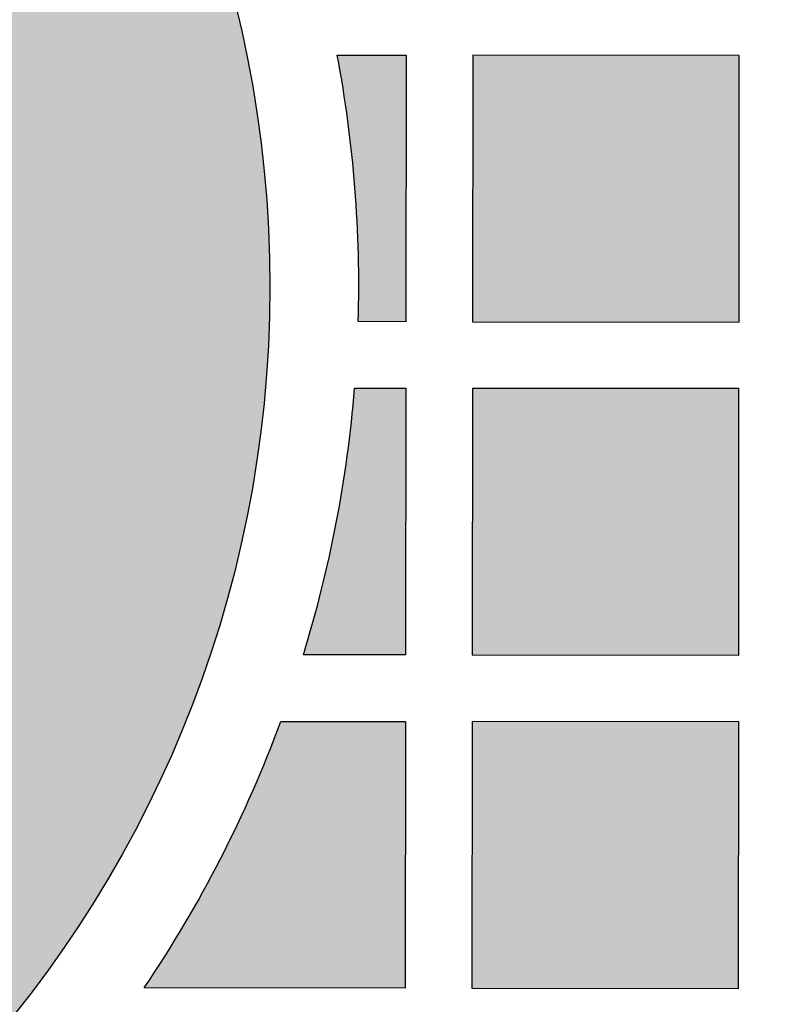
# Model space of a CAD drawing. Header units: millimetres. Extents: x -3873 to -97, y 912 to 4165.
# Tile 554 of 656: x -1614 to -1580, y 3194 to 3239. Entities that reach past the tile are written whole.
import ezdxf

# ---------------------------------------------------------------- set-up
doc = ezdxf.new("R2010")
doc.units = ezdxf.units.MM
doc.layers.add('pattern', color=7, linetype='Continuous', true_color=0x000000)

msp = doc.modelspace()

# ---------------------------------------------------------------- hatches: boundary and pattern name
at = {"layer": 'pattern'}
for points in [[(-1652.774, 3186.202), (-1651.9, 3186.254), (-1651.02, 3186.325), (-1650.134, 3186.417), (-1649.243, 3186.529), (-1648.348, 3186.661), (-1647.45, 3186.815), (-1646.548, 3186.991), (-1645.645, 3187.188), (-1644.74, 3187.408), (-1643.834, 3187.65), (-1642.928, 3187.914), (-1642.024, 3188.202), (-1641.121, 3188.513), (-1640.22, 3188.846), (-1639.323, 3189.203), (-1638.431, 3189.583), (-1637.543, 3189.987), (-1636.661, 3190.413), (-1635.787, 3190.863), (-1634.92, 3191.336), (-1634.062, 3191.832), (-1633.213, 3192.35), (-1632.375, 3192.891), (-1631.548, 3193.453), (-1630.733, 3194.038), (-1629.931, 3194.644), (-1629.143, 3195.27), (-1628.37, 3195.917), (-1627.612, 3196.585), (-1626.871, 3197.271), (-1626.146, 3197.976), (-1625.439, 3198.699), (-1624.75, 3199.44), (-1624.08, 3200.197), (-1623.43, 3200.971), (-1622.799, 3201.76), (-1622.19, 3202.563), (-1621.601, 3203.379), (-1621.034, 3204.209), (-1620.489, 3205.051), (-1619.966, 3205.903), (-1619.466, 3206.766), (-1618.988, 3207.639), (-1618.534, 3208.519), (-1618.103, 3209.408), (-1617.695, 3210.303), (-1617.311, 3211.204), (-1616.95, 3212.11), (-1616.613, 3213.019), (-1616.299, 3213.932), (-1616.008, 3214.847), (-1615.741, 3215.764), (-1615.497, 3216.681), (-1615.276, 3217.599), (-1615.077, 3218.515), (-1614.901, 3219.429), (-1614.746, 3220.341), (-1614.614, 3221.25), (-1614.503, 3222.155), (-1614.413, 3223.055), (-1614.343, 3223.95), (-1614.294, 3224.839), (-1614.264, 3225.722), (-1614.254, 3226.598), (-1614.263, 3227.474), (-1614.29, 3228.356), (-1614.338, 3229.246), (-1614.406, 3230.141), (-1614.494, 3231.041), (-1614.604, 3231.946), (-1614.734, 3232.855), (-1614.887, 3233.767), (-1615.061, 3234.682), (-1615.258, 3235.599), (-1615.478, 3236.516), (-1615.72, 3237.434), (-1615.986, 3238.351), (-1616.275, 3239.267), (-1616.587, 3240.181), (-1616.922, 3241.091), (-1617.282, 3241.997), (-1617.664, 3242.899), (-1618.07, 3243.795), (-1618.5, 3244.684), (-1618.952, 3245.566), (-1619.428, 3246.439), (-1619.927, 3247.303), (-1620.448, 3248.157), (-1620.991, 3248.999), (-1621.557, 3249.83), (-1622.144, 3250.648), (-1622.752, 3251.452), (-1623.381, 3252.242), (-1624.03, 3253.017), (-1624.698, 3253.775), (-1625.386, 3254.517), (-1626.091, 3255.242), (-1626.815, 3255.948), (-1627.555, 3256.636), (-1628.312, 3257.305), (-1629.084, 3257.953), (-1629.87, 3258.582), (-1630.671, 3259.189), (-1631.485, 3259.775), (-1632.311, 3260.339), (-1633.148, 3260.882), (-1633.995, 3261.402), (-1634.853, 3261.899), (-1635.719, 3262.373), (-1636.592, 3262.825), (-1637.473, 3263.253), (-1638.36, 3263.658), (-1639.252, 3264.04), (-1640.148, 3264.399), (-1641.048, 3264.734), (-1641.95, 3265.046), (-1642.855, 3265.335), (-1643.76, 3265.602), (-1644.665, 3265.846), (-1645.569, 3266.067), (-1646.473, 3266.266), (-1647.374, 3266.443), (-1648.272, 3266.599), (-1649.167, 3266.733), (-1650.057, 3266.847), (-1650.943, 3266.94), (-1651.823, 3267.013), (-1652.697, 3267.067), (-1652.686, 3279.078), (-1651.545, 3279.021), (-1650.396, 3278.938), (-1649.239, 3278.83), (-1648.076, 3278.694), (-1646.907, 3278.531), (-1645.732, 3278.34), (-1644.554, 3278.121), (-1643.373, 3277.873), (-1642.189, 3277.596), (-1641.004, 3277.29), (-1639.819, 3276.954), (-1638.635, 3276.587), (-1637.453, 3276.191), (-1636.274, 3275.764), (-1635.099, 3275.306), (-1633.929, 3274.818), (-1632.766, 3274.299), (-1631.611, 3273.749), (-1630.465, 3273.169), (-1629.328, 3272.558), (-1628.203, 3271.917), (-1627.09, 3271.246), (-1625.991, 3270.546), (-1624.906, 3269.816), (-1623.837, 3269.058), (-1622.785, 3268.272), (-1621.751, 3267.458), (-1620.737, 3266.617), (-1619.742, 3265.749), (-1618.769, 3264.856), (-1617.818, 3263.938), (-1616.89, 3262.997), (-1615.986, 3262.032), (-1615.107, 3261.045), (-1614.254, 3260.037), (-1613.427, 3259.008), (-1612.627, 3257.961), (-1611.855, 3256.895), (-1611.111, 3255.813), (-1610.397, 3254.715), (-1609.711, 3253.602), (-1609.055, 3252.475), (-1608.43, 3251.336), (-1607.834, 3250.186), (-1607.27, 3249.026), (-1606.736, 3247.857), (-1606.233, 3246.681), (-1605.76, 3245.498), (-1605.319, 3244.31), (-1604.909, 3243.118), (-1604.529, 3241.923), (-1604.18, 3240.725), (-1603.862, 3239.528), (-1603.573, 3238.33), (-1603.314, 3237.134), (-1603.085, 3235.94), (-1602.885, 3234.75), (-1602.713, 3233.564), (-1602.569, 3232.383), (-1602.453, 3231.208), (-1602.364, 3230.04), (-1602.302, 3228.88), (-1602.265, 3227.728), (-1602.254, 3226.586), (-1602.267, 3225.444), (-1602.306, 3224.293), (-1602.371, 3223.133), (-1602.462, 3221.965), (-1602.58, 3220.79), (-1602.726, 3219.61), (-1602.9, 3218.424), (-1603.103, 3217.234), (-1603.335, 3216.041), (-1603.596, 3214.845), (-1603.886, 3213.648), (-1604.207, 3212.451), (-1604.559, 3211.254), (-1604.94, 3210.06), (-1605.353, 3208.868), (-1605.797, 3207.681), (-1606.271, 3206.499), (-1606.776, 3205.324), (-1607.312, 3204.156), (-1607.879, 3202.997), (-1608.477, 3201.848), (-1609.105, 3200.71), (-1609.763, 3199.585), (-1610.45, 3198.473), (-1611.167, 3197.377), (-1611.913, 3196.296), (-1612.687, 3195.231), (-1613.489, 3194.186), (-1614.318, 3193.159), (-1615.173, 3192.152), (-1616.054, 3191.167), (-1616.96, 3190.204), (-1617.889, 3189.264), (-1618.842, 3188.348), (-1619.817, 3187.457), (-1620.813, 3186.591), (-1621.829, 3185.752), (-1622.865, 3184.94), (-1623.918, 3184.155), (-1624.988, 3183.399), (-1626.074, 3182.672), (-1627.175, 3181.974), (-1628.289, 3181.305), (-1629.416, 3180.666), (-1630.553, 3180.058), (-1631.701, 3179.48), (-1632.857, 3178.932), (-1634.021, 3178.415), (-1635.192, 3177.929), (-1636.367, 3177.474), (-1637.547, 3177.049), (-1638.73, 3176.654), (-1639.915, 3176.29), (-1641.101, 3175.956), (-1642.286, 3175.652), (-1643.47, 3175.378), (-1644.652, 3175.132), (-1645.831, 3174.915), (-1647.006, 3174.727), (-1648.175, 3174.566), (-1649.339, 3174.433), (-1650.496, 3174.326), (-1651.645, 3174.245), (-1652.786, 3174.191)], [(-1598.276, 3225.041), (-1598.254, 3226.547), (-1598.272, 3228.054), (-1598.33, 3229.561), (-1598.428, 3231.067), (-1598.566, 3232.57), (-1598.745, 3234.067), (-1598.963, 3235.559), (-1599.221, 3237.042), (-1596.128, 3237.039), (-1596.139, 3225.039)], [(-1593.128, 3237.036), (-1593.139, 3225.037), (-1581.139, 3225.025), (-1581.128, 3237.025)], [(-1600.746, 3210.044), (-1600.317, 3211.51), (-1599.927, 3212.99), (-1599.577, 3214.48), (-1599.268, 3215.98), (-1599, 3217.488), (-1598.772, 3219.002), (-1598.586, 3220.52), (-1598.441, 3222.042), (-1596.142, 3222.039), (-1596.153, 3210.039)], [(-1593.142, 3222.036), (-1593.153, 3210.036), (-1581.154, 3210.025), (-1581.142, 3222.025)], [(-1607.911, 3195.051), (-1606.989, 3196.462), (-1606.109, 3197.903), (-1605.271, 3199.371), (-1604.477, 3200.863), (-1603.728, 3202.379), (-1603.025, 3203.916), (-1602.369, 3205.472), (-1601.761, 3207.044), (-1596.156, 3207.039), (-1596.168, 3195.039)], [(-1593.156, 3207.036), (-1593.168, 3195.037), (-1581.168, 3195.025), (-1581.156, 3207.025)]]:
    msp.add_hatch(color=256, dxfattribs=at).paths.add_polyline_path(points, flags=0)

# ---------------------------------------------------------------- linework, layer by layer
for points in [[(-1599.221, 3237.042), (-1596.128, 3237.039), (-1596.139, 3225.039), (-1598.276, 3225.041)], [(-1598.441, 3222.042), (-1596.142, 3222.039), (-1596.153, 3210.039), (-1600.746, 3210.044)], [(-1601.761, 3207.044), (-1596.156, 3207.039), (-1596.168, 3195.039), (-1607.911, 3195.051)]]:
    msp.add_lwpolyline(points, dxfattribs=at)
for points in [[(-1593.128, 3237.036), (-1593.139, 3225.037), (-1581.139, 3225.025), (-1581.128, 3237.025)], [(-1593.142, 3222.036), (-1593.153, 3210.036), (-1581.154, 3210.025), (-1581.142, 3222.025)], [(-1593.156, 3207.036), (-1593.168, 3195.037), (-1581.168, 3195.025), (-1581.156, 3207.025)]]:
    msp.add_lwpolyline(points, close=True, dxfattribs=at)
at = {"layer": 'pattern', "extrusion": (0, 0, -1)}
for centre, radius, start, end in [((1654.795, 2908.854), 387.7, 90.31409, 130.77821), ((1654.736, 3226.636), 52.482, 92.2386, 267.8706)]:
    msp.add_arc(centre, radius, start, end, dxfattribs=at)
at = {"layer": 'pattern'}
for centre, radius, start, end in [((-1654.795, 2908.854), 375.7, 54.09707, 89.67762), ((-1654.736, 3226.636), 56.482, 358.382, 10.6165), ((-1654.736, 3226.636), 56.482, 342.9164, 355.3339), ((-1654.736, 3226.636), 56.482, 325.9984, 339.7041)]:
    msp.add_arc(centre, radius, start, end, dxfattribs=at)

doc.saveas('drawing.dxf')
